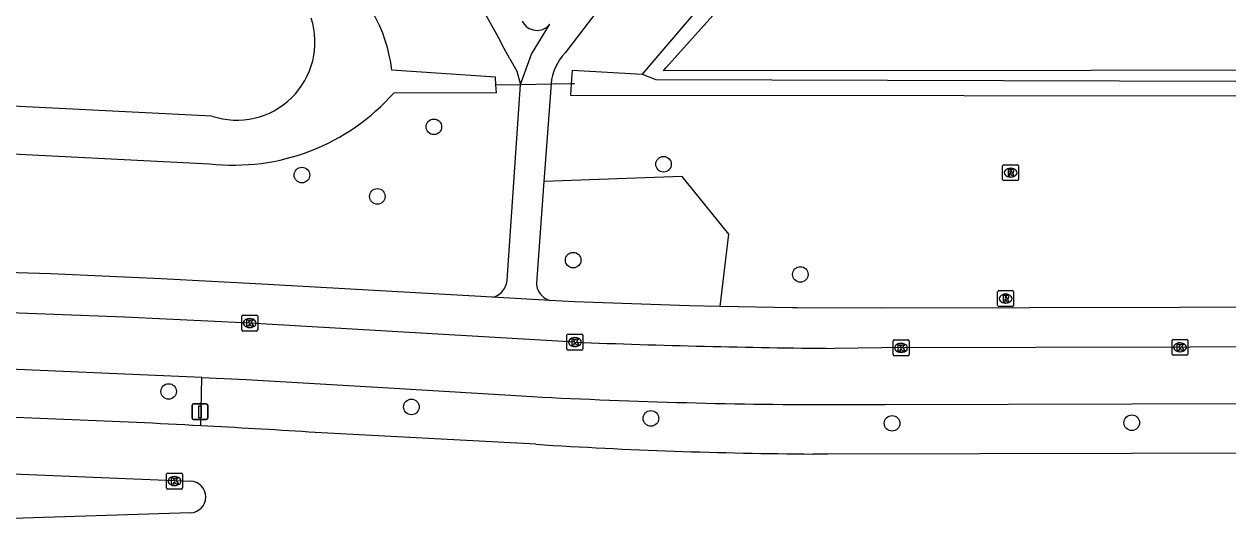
# Model space of a CAD drawing. Extents: x 160457 to 162082, y 388340 to 389736.
# Drawn here: x 161331.4 to 161407, y 388343.2 to 388374.6 of the extents above; entities that cross this region are included whole.
import ezdxf

# ---------------------------------------------------------------- set-up
doc = ezdxf.new("R2010")
doc.units = 0
for name, color, linetype in [('IMGEO_Berm_groen', 7, 'Continuous'), ('IMGEO_Boom', 7, 'Continuous'), ('IMGEO_Duiker', 7, 'Continuous'), ('IMGEO_Fietspad_gesloten', 7, 'Continuous'), ('IMGEO_Haag', 7, 'Continuous'), ('IMGEO_Kolk', 7, 'Continuous'), ('IMGEO_Meer_plas_ven_vijver', 7, 'Continuous'), ('IMGEO_Rijbaan_regionaal_gesloten', 7, 'Continuous'), ('IMGEO_Rioolput', 7, 'Continuous'), ('IMGEO_Verkeersbordpaal', 7, 'Continuous'), ('IMGEO_Voetpad_halfverhard', 7, 'Continuous'), ('IMGEO_Voetpad_open', 7, 'Continuous'), ('IMGEO_Waterloop', 7, 'Continuous')]:
    doc.layers.add(name, color=color, linetype=linetype)

msp = doc.modelspace()

# ---------------------------------------------------------------- linework, layer by layer
at = {"layer": 'IMGEO_Berm_groen'}
for points in [[(161361.01, 388371.291), (161354.49, 388371.732)], [(161354.653, 388370.335), (161361.056, 388370.31), (161361.033, 388370.799), (161361.01, 388371.291)], [(161328.198, 388366.606), (161343.043, 388365.857)], [(161375.109, 388356.904), (161375.643, 388361.425), (161372.714, 388365.065), (161364.044, 388364.744)], [(161342.502, 388349.407), (161342.565, 388352.437)]]:
    msp.add_lwpolyline(points, dxfattribs=at)
for centre, radius, start, end in [((161345.26, 388370.715), 9.286, 6.28744, 53.28869), ((161344.573, 388379.18), 13.411, 263.45025, 318.73321)]:
    msp.add_arc(centre, radius, start, end, dxfattribs=at)
at = {"layer": 'IMGEO_Boom'}
for centre in [(161357.134, 388368.173), (161371.55, 388365.825), (161348.853, 388365.143), (161353.586, 388363.803), (161365.879, 388359.805), (161380.14, 388358.905), (161340.486, 388351.56), (161355.723, 388350.589), (161370.76, 388349.869), (161385.896, 388349.561), (161400.941, 388349.599)]:
    msp.add_circle(centre, 0.489, dxfattribs=at)
at = {"layer": 'IMGEO_Duiker'}
msp.add_lwpolyline([(161361.033, 388370.799), (161362.581, 388370.831), (161364.494, 388370.867), (161365.779, 388370.896), (161365.96, 388370.9)], dxfattribs=at)
at = {"layer": 'IMGEO_Fietspad_gesloten'}
for points in [[(161365.983, 388354.66), (161345.571, 388355.851), (161337.713, 388356.227), (161329.965, 388356.526), (161327.11, 388356.638), (161320.903, 388356.818)], [(161621.843, 388354.843), (161605.581, 388354.79), (161584.131, 388354.746), (161563.646, 388354.712), (161500, 388354.547), (161482.221, 388354.501), (161385.23, 388354.303), (161382.274, 388354.268)], [(161342.565, 388352.437), (161320.806, 388353.369)], [(161342.565, 388352.437), (161345.362, 388352.317), (161354.64, 388351.768), (161363.319, 388351.241)], [(161382.674, 388350.734), (161385.44, 388350.737), (161400.938, 388350.776), (161426.938, 388350.842), (161447.938, 388350.895), (161463.938, 388350.935), (161482.251, 388350.981), (161500, 388351.02), (161510.249, 388351.043), (161527.249, 388351.08), (161553.319, 388351.138), (161564.186, 388351.162), (161570.319, 388351.171), (161584.355, 388351.193), (161601.634, 388351.24), (161623.66, 388351.3), (161626.634, 388351.374)]]:
    msp.add_lwpolyline(points, dxfattribs=at)
for centre, radius, start, end in [((161386.042, 388849.594), 495.34, 267.67909, 269.5641), ((161382.467, 388712.513), 361.779, 266.96614, 270.03285)]:
    msp.add_arc(centre, radius, start, end, dxfattribs=at)
at = {"layer": 'IMGEO_Haag'}
for points in [[(161376.465, 388378.825), (161370.204, 388371.477)], [(161425.195, 388371.72), (161371.541, 388371.687), (161371.721, 388371.889), (161377.034, 388377.844)]]:
    msp.add_lwpolyline(points, dxfattribs=at)
at = {"layer": 'IMGEO_Kolk'}
for p, q in [((161345.074, 388355.426), (161345.074, 388356.278)), ((161345.149, 388356.352), (161346.001, 388356.352)), ((161345.562, 388356.132), (161345.587, 388356.132)), ((161346.075, 388356.278), (161346.075, 388355.426)), ((161346.001, 388355.352), (161345.149, 388355.352)), ((161345.585, 388355.572), (161345.56, 388355.572)), ((161365.561, 388355.161), (161366.413, 388355.161)), ((161365.486, 388354.235), (161365.486, 388355.087)), ((161365.997, 388354.381), (161365.972, 388354.381)), ((161365.974, 388354.941), (161365.999, 388354.941)), ((161366.487, 388355.087), (161366.487, 388354.235)), ((161385.964, 388353.872), (161385.964, 388354.724)), ((161386.039, 388354.798), (161386.891, 388354.798)), ((161386.452, 388354.578), (161386.477, 388354.578)), ((161386.965, 388354.724), (161386.965, 388353.872)), ((161403.47, 388353.907), (161403.47, 388354.759)), ((161403.545, 388354.833), (161404.397, 388354.833)), ((161403.958, 388354.613), (161403.983, 388354.613)), ((161404.471, 388354.759), (161404.471, 388353.907)), ((161366.413, 388354.161), (161365.561, 388354.161)), ((161386.891, 388353.798), (161386.039, 388353.798)), ((161386.475, 388354.018), (161386.45, 388354.018)), ((161404.397, 388353.833), (161403.545, 388353.833)), ((161403.981, 388354.053), (161403.956, 388354.053)), ((161340.354, 388345.508), (161340.354, 388346.36)), ((161340.429, 388346.434), (161341.281, 388346.434)), ((161340.842, 388346.214), (161340.867, 388346.214)), ((161341.355, 388346.36), (161341.355, 388345.508)), ((161341.281, 388345.434), (161340.429, 388345.434)), ((161340.865, 388345.654), (161340.84, 388345.654))]:
    msp.add_line(p, q, dxfattribs=at)
for points in [[(161345.074, 388355.426), (161345.074, 388356.278)], [(161345.149, 388356.352), (161346.001, 388356.352)], [(161345.395, 388356.052), (161345.518, 388356.052), (161345.518, 388355.901), (161345.648, 388356.052), (161345.812, 388356.052), (161345.666, 388355.901), (161345.819, 388355.652), (161345.667, 388355.652), (161345.582, 388355.816), (161345.518, 388355.749), (161345.518, 388355.652), (161345.395, 388355.652), (161345.395, 388356.052)], [(161346.075, 388356.278), (161346.075, 388355.426)], [(161346.001, 388355.352), (161345.149, 388355.352)], [(161365.561, 388355.161), (161366.413, 388355.161)], [(161365.486, 388354.235), (161365.486, 388355.087)], [(161365.807, 388354.861), (161365.93, 388354.861), (161365.93, 388354.71), (161366.06, 388354.861), (161366.224, 388354.861), (161366.078, 388354.71), (161366.231, 388354.461), (161366.079, 388354.461), (161365.994, 388354.625), (161365.93, 388354.558), (161365.93, 388354.461), (161365.807, 388354.461), (161365.807, 388354.861)], [(161366.487, 388355.087), (161366.487, 388354.235)], [(161385.964, 388353.872), (161385.964, 388354.724)], [(161386.039, 388354.798), (161386.891, 388354.798)], [(161386.285, 388354.498), (161386.408, 388354.498), (161386.408, 388354.347), (161386.538, 388354.498), (161386.702, 388354.498), (161386.556, 388354.347), (161386.709, 388354.098), (161386.557, 388354.098), (161386.472, 388354.262), (161386.408, 388354.195), (161386.408, 388354.098), (161386.285, 388354.098), (161386.285, 388354.498)], [(161386.965, 388354.724), (161386.965, 388353.872)], [(161403.47, 388353.907), (161403.47, 388354.759)], [(161403.545, 388354.833), (161404.397, 388354.833)], [(161403.791, 388354.533), (161403.914, 388354.533), (161403.914, 388354.382), (161404.044, 388354.533), (161404.208, 388354.533), (161404.062, 388354.382), (161404.215, 388354.133), (161404.063, 388354.133), (161403.978, 388354.297), (161403.914, 388354.23), (161403.914, 388354.133), (161403.791, 388354.133), (161403.791, 388354.533)], [(161404.471, 388354.759), (161404.471, 388353.907)], [(161366.413, 388354.161), (161365.561, 388354.161)], [(161386.891, 388353.798), (161386.039, 388353.798)], [(161404.397, 388353.833), (161403.545, 388353.833)], [(161340.354, 388345.508), (161340.354, 388346.36)], [(161340.429, 388346.434), (161341.281, 388346.434)], [(161340.675, 388346.134), (161340.798, 388346.134), (161340.798, 388345.983), (161340.928, 388346.134), (161341.092, 388346.134), (161340.946, 388345.983), (161341.099, 388345.734), (161340.947, 388345.734), (161340.862, 388345.898), (161340.798, 388345.831), (161340.798, 388345.734), (161340.675, 388345.734), (161340.675, 388346.134)], [(161341.355, 388346.36), (161341.355, 388345.508)], [(161341.281, 388345.434), (161340.429, 388345.434)]]:
    msp.add_lwpolyline(points, dxfattribs=at)
for centre, start, end in [((161345.151, 388356.276), 91.55205, 178.44795), ((161345.151, 388356.276), 91.55205, 178.44795), ((161345.999, 388356.276), 1.55205, 88.44795), ((161345.999, 388356.276), 1.55205, 88.44795), ((161345.151, 388355.428), 181.55205, 268.44795), ((161345.151, 388355.428), 181.55205, 268.44795), ((161345.999, 388355.428), 271.55205, 358.44795), ((161345.999, 388355.428), 271.55205, 358.44795), ((161365.563, 388355.085), 91.55205, 178.44795), ((161365.563, 388355.085), 91.55205, 178.44795), ((161366.411, 388355.085), 1.55205, 88.44795), ((161366.411, 388355.085), 1.55205, 88.44795), ((161386.041, 388354.722), 91.55205, 178.44795), ((161386.041, 388354.722), 91.55205, 178.44795), ((161386.889, 388354.722), 1.55205, 88.44795), ((161386.889, 388354.722), 1.55205, 88.44795), ((161403.547, 388354.757), 91.55205, 178.44795), ((161403.547, 388354.757), 91.55205, 178.44795), ((161404.395, 388354.757), 1.55205, 88.44795), ((161404.395, 388354.757), 1.55205, 88.44795), ((161365.563, 388354.237), 181.55205, 268.44795), ((161365.563, 388354.237), 181.55205, 268.44795), ((161366.411, 388354.237), 271.55205, 358.44795), ((161366.411, 388354.237), 271.55205, 358.44795), ((161386.041, 388353.874), 181.55205, 268.44795), ((161386.041, 388353.874), 181.55205, 268.44795), ((161386.889, 388353.874), 271.55205, 358.44795), ((161386.889, 388353.874), 271.55205, 358.44795), ((161403.547, 388353.909), 181.55205, 268.44795), ((161403.547, 388353.909), 181.55205, 268.44795), ((161404.395, 388353.909), 271.55205, 358.44795), ((161404.395, 388353.909), 271.55205, 358.44795), ((161340.431, 388346.358), 91.55205, 178.44795), ((161340.431, 388346.358), 91.55205, 178.44795), ((161341.279, 388346.358), 1.55205, 88.44795), ((161341.279, 388346.358), 1.55205, 88.44795), ((161340.431, 388345.51), 181.55205, 268.44795), ((161340.431, 388345.51), 181.55205, 268.44795), ((161341.279, 388345.51), 271.55205, 358.44795), ((161341.279, 388345.51), 271.55205, 358.44795)]:
    msp.add_arc(centre, 0.0765, start, end, dxfattribs=at)
for centre, major_axis, ratio, start_param, end_param in [((161345.561, 388355.852), (-0.387, 0.002), 0.722429, 4.712389, 7.853982), ((161345.586, 388355.852), (-0.39, 0.002), 0.717154, 1.570796, 4.712389), ((161365.973, 388354.661), (-0.387, 0.002), 0.722429, 4.712389, 7.853982), ((161365.998, 388354.661), (-0.39, 0.002), 0.717154, 1.570796, 4.712389), ((161386.451, 388354.298), (-0.387, 0.002), 0.722429, 4.712389, 7.853982), ((161386.476, 388354.298), (-0.39, 0.002), 0.717154, 1.570796, 4.712389), ((161403.957, 388354.333), (-0.387, 0.002), 0.722429, 4.712389, 7.853982), ((161403.982, 388354.333), (-0.39, 0.002), 0.717154, 1.570796, 4.712389), ((161340.841, 388345.934), (-0.387, 0.002), 0.722429, 4.712389, 7.853982), ((161340.866, 388345.934), (-0.39, 0.002), 0.717154, 1.570796, 4.712389)]:
    msp.add_ellipse(centre, major_axis=major_axis, ratio=ratio, start_param=start_param, end_param=end_param, dxfattribs=at)
at = {"layer": 'IMGEO_Meer_plas_ven_vijver'}
msp.add_lwpolyline([(161328.585, 388369.59), (161343.194, 388368.853)], dxfattribs=at)
msp.add_arc((161344.775, 388373.484), 4.894, 251.15454, 17.84501, dxfattribs=at)
at = {"layer": 'IMGEO_Rijbaan_regionaal_gesloten'}
for points in [[(161363.532, 388348.243), (161349.296, 388349.012)], [(161626.64, 388348.434), (161622.407, 388348.328), (161601.642, 388348.202), (161590.409, 388348.133), (161570.327, 388348.085), (161553.327, 388348.044), (161527.249, 388347.981), (161510.249, 388347.94), (161463.946, 388347.828), (161447.946, 388347.79), (161426.946, 388347.739), (161400.946, 388347.676), (161381.858, 388347.63), (161381.39, 388347.632), (161380.923, 388347.635)], [(161320.032, 388346.835), (161341.857, 388345.937)], [(161341.848, 388343.942), (161320.186, 388343.251), (161320.066, 388343.246)]]:
    msp.add_lwpolyline(points, dxfattribs=at)
for centre, radius, start, end in [((161306.04, 387662.009), 688.364, 86.963661, 88.31016), ((161306.301, 387668.119), 682.249, 86.38683, 86.958361), ((161382.97, 388655.225), 307.597, 266.37681, 269.61863), ((161341.814, 388344.94), 0.998, 271.96628, 87.51677)]:
    msp.add_arc(centre, radius, start, end, dxfattribs=at)
at = {"layer": 'IMGEO_Rioolput'}
for p, q in [((161392.838, 388364.87), (161392.838, 388365.722)), ((161392.913, 388365.796), (161393.765, 388365.796)), ((161393.839, 388365.722), (161393.839, 388364.87)), ((161393.349, 388365.016), (161393.324, 388365.016)), ((161393.326, 388365.576), (161393.351, 388365.576)), ((161393.765, 388364.796), (161392.913, 388364.796)), ((161392.525, 388356.964), (161392.525, 388357.816)), ((161392.6, 388357.89), (161393.452, 388357.89)), ((161393.013, 388357.67), (161393.038, 388357.67)), ((161393.526, 388357.816), (161393.526, 388356.964)), ((161393.452, 388356.89), (161392.6, 388356.89)), ((161393.036, 388357.11), (161393.011, 388357.11))]:
    msp.add_line(p, q, dxfattribs=at)
for points in [[(161392.838, 388364.87), (161392.838, 388365.722)], [(161392.913, 388365.796), (161393.765, 388365.796)], [(161393.839, 388365.722), (161393.839, 388364.87)], [(161393.427, 388365.494), (161393.175, 388365.496), (161393.175, 388365.096)], [(161393.175, 388365.096), (161393.299, 388365.096), (161393.299, 388365.258), (161393.31, 388365.258)], [(161393.353, 388365.415), (161393.299, 388365.415), (161393.299, 388365.334)], [(161393.299, 388365.334), (161393.351, 388365.334)], [(161393.357, 388365.229), (161393.428, 388365.096), (161393.568, 388365.096), (161393.503, 388365.222)], [(161393.765, 388364.796), (161392.913, 388364.796)], [(161392.525, 388356.964), (161392.525, 388357.816)], [(161392.6, 388357.89), (161393.452, 388357.89)], [(161393.114, 388357.588), (161392.862, 388357.59), (161392.862, 388357.19)], [(161393.04, 388357.509), (161392.986, 388357.509), (161392.986, 388357.428)], [(161392.986, 388357.428), (161393.038, 388357.428)], [(161393.526, 388357.816), (161393.526, 388356.964)], [(161393.452, 388356.89), (161392.6, 388356.89)], [(161392.862, 388357.19), (161392.986, 388357.19), (161392.986, 388357.352), (161392.997, 388357.352)], [(161393.044, 388357.323), (161393.115, 388357.19), (161393.255, 388357.19), (161393.19, 388357.316)]]:
    msp.add_lwpolyline(points, dxfattribs=at)
for centre, radius, start, end in [((161392.915, 388365.72), 0.0765, 91.55205, 178.44795), ((161392.915, 388365.72), 0.0765, 91.55205, 178.44795), ((161393.763, 388365.72), 0.0765, 1.55205, 88.44795), ((161393.763, 388365.72), 0.0765, 1.55205, 88.44795), ((161393.309, 388365.205), 0.0533, 26.02933, 88.69889), ((161393.335, 388365.523), 0.19, 274.7715, 282.96867), ((161393.359, 388365.319), 0.0964, 77.00612, 93.18647), ((161393.373, 388365.376), 0.0378, 276.66336, 79.67722), ((161393.426, 388365.384), 0.109, 350.36119, 89.41601), ((161393.424, 388365.384), 0.112, 277.58423, 350.98172), ((161393.408, 388365.169), 0.108, 29.51342, 73.79051), ((161392.915, 388364.872), 0.0765, 181.55205, 268.44795), ((161392.915, 388364.872), 0.0765, 181.55205, 268.44795), ((161393.763, 388364.872), 0.0765, 271.55205, 358.44795), ((161393.763, 388364.872), 0.0765, 271.55205, 358.44795), ((161392.602, 388357.814), 0.0765, 91.55205, 178.44795), ((161392.602, 388357.814), 0.0765, 91.55205, 178.44795), ((161393.022, 388357.617), 0.19, 274.7715, 282.96867), ((161393.046, 388357.413), 0.0964, 77.00612, 93.18647), ((161393.06, 388357.47), 0.0378, 276.66336, 79.67722), ((161393.113, 388357.478), 0.109, 350.36119, 89.41601), ((161393.111, 388357.478), 0.112, 277.58423, 350.98172), ((161393.45, 388357.814), 0.0765, 1.55205, 88.44795), ((161393.45, 388357.814), 0.0765, 1.55205, 88.44795), ((161392.602, 388356.966), 0.0765, 181.55205, 268.44795), ((161392.602, 388356.966), 0.0765, 181.55205, 268.44795), ((161392.996, 388357.299), 0.0533, 26.02933, 88.69889), ((161393.095, 388357.263), 0.108, 29.51342, 73.79051), ((161393.45, 388356.966), 0.0765, 271.55205, 358.44795), ((161393.45, 388356.966), 0.0765, 271.55205, 358.44795)]:
    msp.add_arc(centre, radius, start, end, dxfattribs=at)
for centre, major_axis, ratio, start_param, end_param in [((161393.325, 388365.296), (-0.387, 0.002), 0.722429, 4.712389, 7.853982), ((161393.35, 388365.296), (-0.39, 0.002), 0.717154, 1.570796, 4.712389), ((161393.012, 388357.39), (-0.387, 0.002), 0.722429, 4.712389, 7.853982), ((161393.037, 388357.39), (-0.39, 0.002), 0.717154, 1.570796, 4.712389)]:
    msp.add_ellipse(centre, major_axis=major_axis, ratio=ratio, start_param=start_param, end_param=end_param, dxfattribs=at)
at = {"layer": 'IMGEO_Verkeersbordpaal'}
for p, q in [((161341.954, 388349.891), (161341.954, 388350.691)), ((161341.954, 388350.691), (161341.954, 388349.891)), ((161342.054, 388350.791), (161342.844, 388350.791)), ((161342.844, 388350.791), (161342.054, 388350.791)), ((161342.944, 388350.691), (161342.944, 388349.891)), ((161342.944, 388349.891), (161342.944, 388350.691)), ((161342.844, 388349.791), (161342.054, 388349.791)), ((161342.054, 388349.791), (161342.844, 388349.791))]:
    msp.add_line(p, q, dxfattribs=at)
msp.add_lwpolyline([(161342.374, 388350.666), (161342.524, 388350.666), (161342.524, 388349.916), (161342.374, 388349.916), (161342.374, 388350.666)], dxfattribs=at)
for centre, start, end in [((161342.054, 388350.691), 90, 180), ((161342.054, 388350.691), 90, 180), ((161342.844, 388350.691), 0, 90), ((161342.844, 388350.691), 360, 90), ((161342.054, 388349.891), 180, 270), ((161342.054, 388349.891), 180, 270), ((161342.844, 388349.891), 270, 0), ((161342.844, 388349.891), 270, 0)]:
    msp.add_arc(centre, 0.1, start, end, dxfattribs=at)
at = {"layer": 'IMGEO_Voetpad_halfverhard'}
for points in [[(161368.255, 388376.597), (161365.371, 388372.813)], [(161362.581, 388370.831), (161363.267, 388372.727), (161364.413, 388374.623)], [(161361.897, 388372.439), (161362.338, 388371.677), (161362.581, 388370.831)], [(161360.819, 388357.477), (161360.921, 388357.506), (161361.02, 388357.544), (161361.116, 388357.59), (161361.207, 388357.645), (161361.292, 388357.708), (161361.372, 388357.778), (161361.445, 388357.855), (161361.511, 388357.939), (161361.569, 388358.027), (161361.619, 388358.121), (161361.66, 388358.219), (161361.693, 388358.32), (161361.716, 388358.423), (161361.73, 388358.529), (161361.732, 388358.554), (161362.581, 388370.831)], [(161364.494, 388370.867), (161364.044, 388364.744)], [(161364.044, 388364.744), (161363.575, 388358.354), (161363.583, 388358.25), (161363.601, 388358.147), (161363.628, 388358.045), (161363.664, 388357.947), (161363.708, 388357.852), (161363.761, 388357.762), (161363.822, 388357.677), (161363.89, 388357.597), (161363.965, 388357.524), (161364.046, 388357.458), (161364.132, 388357.399), (161364.224, 388357.348), (161364.32, 388357.306), (161364.423, 388357.271)]]:
    msp.add_lwpolyline(points, dxfattribs=at)
for centre, radius, start, end in [((161148.569, 388259.272), 241.486, 27.94524, 33.51677), ((161363.604, 388375.248), 1.022, 205.11349, 322.31494), ((161367.657, 388370.612), 3.173, 136.08816, 175.3927)]:
    msp.add_arc(centre, radius, start, end, dxfattribs=at)
at = {"layer": 'IMGEO_Voetpad_open'}
for points in [[(161360.819, 388357.477), (161346.333, 388358.306), (161340.022, 388358.636), (161333.071, 388358.95), (161319.786, 388359.333)], [(161364.423, 388357.271), (161360.819, 388357.477)], [(161375.109, 388356.904), (161373.168, 388356.944), (161365.953, 388357.183), (161364.423, 388357.271)], [(161469.759, 388356.983), (161385.142, 388356.797), (161379.949, 388356.809), (161379.648, 388356.81), (161375.109, 388356.904)]]:
    msp.add_lwpolyline(points, dxfattribs=at)
at = {"layer": 'IMGEO_Waterloop'}
for points in [[(161415.086, 388370.091), (161365.735, 388370.142), (161365.779, 388370.896), (161365.828, 388371.724), (161370.204, 388371.477)], [(161370.204, 388371.477), (161371.064, 388371.152), (161451.098, 388370.912), (161478.767, 388371.384)]]:
    msp.add_lwpolyline(points, dxfattribs=at)

doc.saveas('drawing.dxf')
